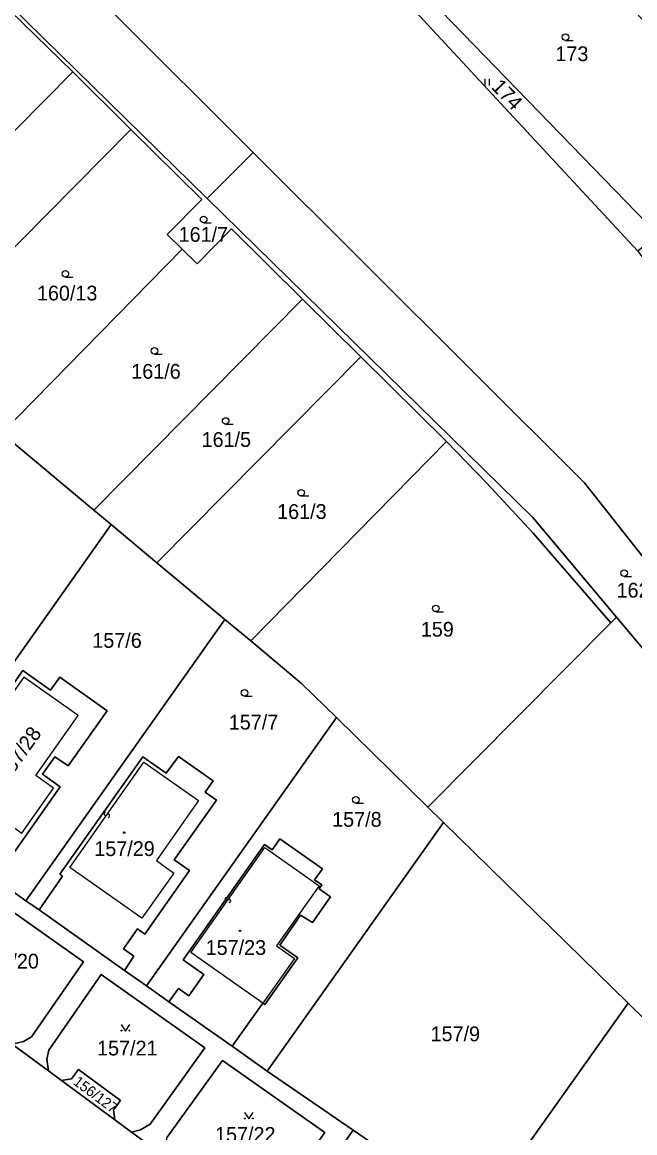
# Model space of a CAD drawing. Extents: x -598233 to -596890, y -1157848 to -1156431.
# Drawn here: x -597503.6 to -597433.2, y -1156823.1 to -1156695.2 of the extents above; entities that cross this region are included whole.
import ezdxf

# ---------------------------------------------------------------- set-up
doc = ezdxf.new("R2010")
doc.units = 0
for name, color, linetype in [('Level 1', 7, 'Continuous'), ('Level 13', 7, 'Continuous'), ('Level 3', 7, 'Continuous'), ('Level 4', 7, 'Continuous'), ('Level 5', 7, 'Continuous'), ('Level 60', 7, 'Continuous')]:
    doc.layers.add(name, color=color, linetype=linetype)

msp = doc.modelspace()

# ---------------------------------------------------------------- linework, layer by layer
at = {"layer": 'Level 1'}
for points in [[(-597589.41, -1156609.52), (-597551.75, -1156641.97), (-597519.29, -1156668.68), (-597509.25, -1156678.1), (-597477.08, -1156710.21)], [(-597546.79, -1156657.12), (-597514.48, -1156683.99), (-597482.37, -1156715.49)], [(-597430.51, -1156719.7), (-597462.93, -1156686.2)], [(-597464.34, -1156687.53), (-597432.83, -1156721.56)], [(-597507.98, -1156691), (-597497.83, -1156700.93)], [(-597497.83, -1156700.93), (-597524.04, -1156727.45)], [(-597497.83, -1156700.93), (-597491.13, -1156707.55)], [(-597491.13, -1156707.55), (-597516.78, -1156733.5)], [(-597485.23, -1156721.34), (-597486.96, -1156719.64), (-597482.98, -1156715.62), (-597491.13, -1156707.55)], [(-597477.08, -1156710.21), (-597482.37, -1156715.49)], [(-597417.47, -1156775.53), (-597438.96, -1156748.25), (-597477.08, -1156710.21)], [(-597435.29, -1156763.7), (-597444.91, -1156752.24), (-597482.37, -1156715.49)], [(-597485.23, -1156721.34), (-597483.51, -1156723.02), (-597479.57, -1156719), (-597471.39, -1156727.1)], [(-597505.99, -1156742.51), (-597485.23, -1156721.34)], [(-597471.39, -1156727.1), (-597495.39, -1156751.37)], [(-597464.69, -1156733.73), (-597471.39, -1156727.1)], [(-597488.14, -1156757.43), (-597464.69, -1156733.73)], [(-597454.85, -1156743.48), (-597464.69, -1156733.73)], [(-597505.99, -1156742.51), (-597495.39, -1156751.37)], [(-597477.35, -1156766.44), (-597454.85, -1156743.48)], [(-597454.85, -1156743.48), (-597450.24, -1156748.22), (-597444.86, -1156754.03), (-597435.95, -1156764.37)], [(-597495.39, -1156751.37), (-597493.42, -1156753.02)], [(-597517.08, -1156786.51), (-597493.42, -1156753.02)], [(-597493.42, -1156753.02), (-597488.14, -1156757.43)], [(-597488.14, -1156757.43), (-597480.33, -1156763.96)], [(-597503.21, -1156796.34), (-597480.33, -1156763.96)], [(-597480.33, -1156763.96), (-597477.35, -1156766.44)], [(-597435.95, -1156764.37), (-597456.98, -1156785.58)], [(-597435.95, -1156764.37), (-597435.29, -1156763.7)], [(-597435.29, -1156763.7), (-597427.67, -1156772.78)], [(-597477.35, -1156766.44), (-597471.5, -1156771.33), (-597467.49, -1156775.26)], [(-597513.32, -1156789.18), (-597510.35, -1156784.9), (-597512.93, -1156783.06), (-597503.58, -1156769.84), (-597500.38, -1156772.1), (-597499.33, -1156770.6), (-597493.86, -1156774.47), (-597498.37, -1156780.81), (-597499.88, -1156779.77), (-597501.32, -1156781.78), (-597499.29, -1156783.24), (-597506.07, -1156792.9), (-597505.3, -1156793.46), (-597505.94, -1156794.41)], [(-597489.34, -1156806.16), (-597467.49, -1156775.26)], [(-597467.49, -1156775.26), (-597456.98, -1156785.58)], [(-597501.7, -1156797.41), (-597498.99, -1156793.52), (-597499.32, -1156793.3), (-597489.75, -1156779.76), (-597487.07, -1156781.66), (-597485.65, -1156779.73), (-597481.67, -1156782.53), (-597482.59, -1156783.84), (-597481.3, -1156784.75), (-597486.16, -1156791.64), (-597484.41, -1156792.88), (-597489.55, -1156800.18), (-597490.38, -1156799.59), (-597492, -1156801.88), (-597490.79, -1156802.73), (-597491.86, -1156804.37)], [(-597456.98, -1156785.58), (-597455.2, -1156787.32)], [(-597475.45, -1156815.96), (-597455.2, -1156787.32)], [(-597433.95, -1156808.15), (-597455.2, -1156787.32)], [(-597486.76, -1156807.98), (-597485.68, -1156806.46), (-597484.46, -1156807.3), (-597482.74, -1156804.85), (-597485.13, -1156803.15), (-597475.78, -1156789.87), (-597474.91, -1156790.47), (-597474.01, -1156789.22), (-597469.11, -1156792.68), (-597470.02, -1156793.95), (-597469.19, -1156794.52), (-597469.49, -1156794.97), (-597468.19, -1156795.89), (-597470.24, -1156798.85), (-597471.64, -1156798), (-597474.02, -1156801.46), (-597471.95, -1156802.91), (-597475.75, -1156808.29), (-597475.96, -1156808.14)], [(-597514.3, -1156805.85), (-597514.52, -1156804.5), (-597514.27, -1156803.47), (-597508.33, -1156795.09), (-597496.6, -1156803.39), (-597502.59, -1156812.02), (-597503.51, -1156812.55), (-597504.78, -1156812.86)], [(-597505.94, -1156794.41), (-597503.21, -1156796.34)], [(-597503.21, -1156796.34), (-597501.7, -1156797.41)], [(-597501.7, -1156797.41), (-597491.86, -1156804.37)], [(-597491.86, -1156804.37), (-597489.34, -1156806.16)], [(-597500.61, -1156815.94), (-597500.81, -1156814.58), (-597500.59, -1156813.54), (-597494.56, -1156804.84), (-597482.65, -1156813.28), (-597488.93, -1156822.05), (-597490.02, -1156822.72), (-597491.07, -1156823)], [(-597489.34, -1156806.16), (-597486.76, -1156807.98)], [(-597486.76, -1156807.98), (-597479.5, -1156813.1)], [(-597475.96, -1156808.14), (-597479.5, -1156813.1)], [(-597465.57, -1156822.75), (-597451.27, -1156832.59), (-597433.95, -1156808.15)], [(-597433.95, -1156808.15), (-597405.33, -1156836.22)], [(-597500.61, -1156815.94), (-597504.78, -1156812.86)], [(-597479.5, -1156813.1), (-597475.45, -1156815.96)], [(-597487.05, -1156825.96), (-597487.16, -1156824.59), (-597486.95, -1156823.57), (-597480.6, -1156814.72), (-597468.83, -1156823.03), (-597475.31, -1156832.16), (-597476.43, -1156832.76), (-597477.49, -1156833.04)], [(-597499.12, -1156817.04), (-597500.61, -1156815.94)], [(-597499.12, -1156817.04), (-597497.97, -1156816.84), (-597497.17, -1156815.76), (-597492.34, -1156819.33), (-597493.13, -1156820.41), (-597493, -1156821.57)], [(-597465.57, -1156822.75), (-597475.45, -1156815.96)], [(-597493, -1156821.57), (-597499.12, -1156817.04)], [(-597491.07, -1156823), (-597493, -1156821.57)], [(-597487.05, -1156825.96), (-597491.07, -1156823)], [(-597473.48, -1156836.01), (-597473.6, -1156834.59), (-597473.3, -1156833.63), (-597465.57, -1156822.75)]]:
    msp.add_lwpolyline(points, dxfattribs=at)
at = {"layer": 'Level 13'}
for centre, start, end in [((-597494.07, -1156786.34), 92.1905, 324.2885), ((-597493.77, -1156786.56), 271.976, 144.566), ((-597480.13, -1156796.16), 92.1998, 324.2978), ((-597479.83, -1156796.38), 271.9854, 144.5754)]:
    msp.add_arc(centre, 0.184, start, end, dxfattribs=at)
at = {"layer": 'Level 3'}
for points in [[(-597511.99, -1156782.71), (-597503.69, -1156788.55), (-597500.05, -1156783.38), (-597502.09, -1156781.93), (-597497.21, -1156775.01), (-597503.45, -1156770.61), (-597511.99, -1156782.71)], [(-597489.87, -1156798.37), (-597498.18, -1156792.5), (-597489.65, -1156780.4), (-597483.36, -1156784.82), (-597488.21, -1156791.7), (-597486.22, -1156793.17), (-597489.87, -1156798.37)], [(-597475.96, -1156808.14), (-597484.24, -1156802.32), (-597475.72, -1156790.23), (-597469.5, -1156794.63), (-597474.38, -1156801.54), (-597472.33, -1156802.99), (-597475.96, -1156808.14)]]:
    msp.add_lwpolyline(points, dxfattribs=at)
at = {"layer": 'Level 5'}
for p, q in [((-597441.14, -1156697.3), (-597440.27, -1156697.3)), ((-597450.39, -1156702.49), (-597450.39, -1156701.73)), ((-597449.89, -1156702.49), (-597449.89, -1156701.73)), ((-597482.77, -1156718.29), (-597481.9, -1156718.29)), ((-597498.68, -1156724.56), (-597497.81, -1156724.56)), ((-597488.43, -1156733.42), (-597487.56, -1156733.42)), ((-597480.24, -1156741.49), (-597479.36, -1156741.49)), ((-597471.56, -1156749.75), (-597470.69, -1156749.75)), ((-597434.41, -1156759.02), (-597433.54, -1156759.02)), ((-597456.07, -1156763.07), (-597455.2, -1156763.07)), ((-597478.07, -1156772.8), (-597477.2, -1156772.8)), ((-597465.27, -1156785.1), (-597464.4, -1156785.1))]:
    msp.add_line(p, q, dxfattribs=at)
for points in [[(-597492.27, -1156810.6), (-597491.77, -1156811.35), (-597491.27, -1156810.6)], [(-597478.07, -1156820.72), (-597477.57, -1156821.47), (-597477.07, -1156820.72)]]:
    msp.add_lwpolyline(points, dxfattribs=at)
for centre, radius in [((-597441.14, -1156696.92), 0.375), ((-597482.77, -1156717.91), 0.375), ((-597498.68, -1156724.18), 0.375), ((-597488.43, -1156733.04), 0.375), ((-597480.24, -1156741.11), 0.375), ((-597471.56, -1156749.37), 0.375), ((-597434.41, -1156758.64), 0.375), ((-597456.07, -1156762.69), 0.375), ((-597478.07, -1156772.42), 0.375), ((-597465.27, -1156784.72), 0.375), ((-597491.91, -1156788.5), 0.09), ((-597491.91, -1156788.5), 0.0521), ((-597478.6, -1156799.81), 0.09), ((-597478.6, -1156799.81), 0.0521), ((-597492.22, -1156811.3), 0.05), ((-597491.32, -1156811.3), 0.05), ((-597478.02, -1156821.42), 0.05), ((-597477.12, -1156821.42), 0.05)]:
    msp.add_circle(centre, radius, dxfattribs=at)
at = {"layer": 'Level 60'}
for points in [[(-597477.08, -1156710.21), (-597482.37, -1156715.49), (-597514.48, -1156683.99), (-597546.79, -1156657.12), (-597554.04, -1156651.09), (-597557.61, -1156648.12), (-597562.8, -1156643.66), (-597566.44, -1156640.53), (-597595.28, -1156615.72), (-597589.41, -1156609.52), (-597551.75, -1156641.97), (-597519.29, -1156668.68), (-597509.25, -1156678.1)], [(-597546.79, -1156657.12), (-597514.48, -1156683.99), (-597482.37, -1156715.49), (-597444.91, -1156752.24), (-597435.29, -1156763.7), (-597435.95, -1156764.37), (-597444.86, -1156754.03), (-597450.24, -1156748.22), (-597454.85, -1156743.48), (-597464.69, -1156733.73), (-597471.39, -1156727.1), (-597479.57, -1156719), (-597483.51, -1156723.02), (-597485.23, -1156721.34), (-597486.96, -1156719.64), (-597482.98, -1156715.62), (-597491.13, -1156707.55), (-597497.83, -1156700.93), (-597507.98, -1156691), (-597518.38, -1156681.41), (-597525.44, -1156675.18), (-597536.11, -1156666.12)], [(-597418.31, -1156709.94), (-597430.51, -1156719.7), (-597462.93, -1156686.2), (-597450.91, -1156674.87)], [(-597430.51, -1156719.7), (-597432.83, -1156721.56), (-597464.34, -1156687.53), (-597462.93, -1156686.2)], [(-597534.12, -1156719.03), (-597507.98, -1156691), (-597497.83, -1156700.93), (-597524.04, -1156727.45), (-597532.68, -1156720.23)], [(-597524.04, -1156727.45), (-597497.83, -1156700.93), (-597491.13, -1156707.55), (-597516.78, -1156733.5), (-597519.59, -1156731.16)], [(-597516.78, -1156733.5), (-597491.13, -1156707.55), (-597482.98, -1156715.62), (-597486.96, -1156719.64), (-597485.23, -1156721.34), (-597505.99, -1156742.51), (-597506.5, -1156742.09)], [(-597384.49, -1156817.41), (-597387.57, -1156820.58), (-597419.12, -1156782.97), (-597427.67, -1156772.78), (-597435.29, -1156763.7), (-597444.91, -1156752.24), (-597482.37, -1156715.49), (-597477.08, -1156710.21), (-597438.96, -1156748.25), (-597417.47, -1156775.53)], [(-597495.39, -1156751.37), (-597505.99, -1156742.51), (-597485.23, -1156721.34), (-597483.51, -1156723.02), (-597479.57, -1156719), (-597471.39, -1156727.1)], [(-597493.42, -1156753.02), (-597495.39, -1156751.37), (-597471.39, -1156727.1), (-597464.69, -1156733.73), (-597488.14, -1156757.43)], [(-597480.33, -1156763.96), (-597488.14, -1156757.43), (-597464.69, -1156733.73), (-597454.85, -1156743.48), (-597477.35, -1156766.44)], [(-597493.42, -1156753.02), (-597517.08, -1156786.51), (-597521.03, -1156783.72), (-597518.34, -1156779.93), (-597517.6, -1156780.44), (-597512.45, -1156773.12), (-597513.31, -1156772.52), (-597511.89, -1156770.52), (-597510.62, -1156771.4), (-597506.65, -1156765.98), (-597516.17, -1156759.24), (-597517.36, -1156760.85), (-597517.8, -1156760.56), (-597527.25, -1156773.63), (-597524.81, -1156775.35), (-597527.52, -1156779.13), (-597530.97, -1156776.69), (-597506.5, -1156742.09), (-597505.99, -1156742.51), (-597495.39, -1156751.37)], [(-597471.5, -1156771.33), (-597477.35, -1156766.44), (-597454.85, -1156743.48), (-597450.24, -1156748.22), (-597444.86, -1156754.03), (-597435.95, -1156764.37), (-597456.98, -1156785.58), (-597467.49, -1156775.26)], [(-597517.08, -1156786.51), (-597493.42, -1156753.02), (-597488.14, -1156757.43), (-597480.33, -1156763.96), (-597503.21, -1156796.34), (-597505.94, -1156794.41), (-597505.3, -1156793.46), (-597506.07, -1156792.9), (-597499.29, -1156783.24), (-597501.32, -1156781.78), (-597499.88, -1156779.77), (-597498.37, -1156780.81), (-597493.86, -1156774.47), (-597499.33, -1156770.6), (-597500.38, -1156772.1), (-597503.58, -1156769.84), (-597512.93, -1156783.06), (-597510.35, -1156784.9), (-597513.32, -1156789.18)], [(-597503.21, -1156796.34), (-597480.33, -1156763.96), (-597477.35, -1156766.44), (-597471.5, -1156771.33), (-597467.49, -1156775.26), (-597489.34, -1156806.16), (-597491.86, -1156804.37), (-597490.79, -1156802.73), (-597492, -1156801.88), (-597490.38, -1156799.59), (-597489.55, -1156800.18), (-597484.41, -1156792.88), (-597486.16, -1156791.64), (-597481.3, -1156784.75), (-597482.59, -1156783.84), (-597481.67, -1156782.53), (-597485.65, -1156779.73), (-597487.07, -1156781.66), (-597489.75, -1156779.76), (-597499.32, -1156793.3), (-597498.99, -1156793.52), (-597501.7, -1156797.41)], [(-597387.57, -1156820.58), (-597392.77, -1156825.92), (-597402.36, -1156834.91), (-597405.33, -1156836.22), (-597433.95, -1156808.15), (-597455.2, -1156787.32), (-597456.98, -1156785.58), (-597435.95, -1156764.37), (-597435.29, -1156763.7), (-597427.67, -1156772.78), (-597431.35, -1156775.77), (-597422.95, -1156786.09), (-597419.12, -1156782.97)], [(-597510.35, -1156784.9), (-597512.93, -1156783.06), (-597503.58, -1156769.84), (-597500.38, -1156772.1), (-597499.33, -1156770.6), (-597493.86, -1156774.47), (-597498.37, -1156780.81), (-597499.88, -1156779.77), (-597501.32, -1156781.78), (-597499.29, -1156783.24), (-597506.07, -1156792.9), (-597505.3, -1156793.46), (-597505.94, -1156794.41), (-597513.32, -1156789.18)], [(-597489.34, -1156806.16), (-597467.49, -1156775.26), (-597456.98, -1156785.58), (-597455.2, -1156787.32), (-597475.45, -1156815.96), (-597479.5, -1156813.1), (-597475.96, -1156808.14), (-597475.75, -1156808.29), (-597471.95, -1156802.91), (-597474.02, -1156801.46), (-597471.64, -1156798), (-597470.24, -1156798.85), (-597468.19, -1156795.89), (-597469.49, -1156794.97), (-597469.19, -1156794.52), (-597470.02, -1156793.95), (-597469.11, -1156792.68), (-597474.01, -1156789.22), (-597474.91, -1156790.47), (-597475.78, -1156789.87), (-597485.13, -1156803.15), (-597482.74, -1156804.85), (-597484.46, -1156807.3), (-597485.68, -1156806.46), (-597486.76, -1156807.98)], [(-597501.7, -1156797.41), (-597498.99, -1156793.52), (-597499.32, -1156793.3), (-597489.75, -1156779.76), (-597487.07, -1156781.66), (-597485.65, -1156779.73), (-597481.67, -1156782.53), (-597482.59, -1156783.84), (-597481.3, -1156784.75), (-597486.16, -1156791.64), (-597484.41, -1156792.88), (-597489.55, -1156800.18), (-597490.38, -1156799.59), (-597492, -1156801.88), (-597490.79, -1156802.73), (-597491.86, -1156804.37)], [(-597475.45, -1156815.96), (-597455.2, -1156787.32), (-597433.95, -1156808.15), (-597451.27, -1156832.59), (-597465.57, -1156822.75)], [(-597486.76, -1156807.98), (-597485.68, -1156806.46), (-597484.46, -1156807.3), (-597482.74, -1156804.85), (-597485.13, -1156803.15), (-597475.78, -1156789.87), (-597474.91, -1156790.47), (-597474.01, -1156789.22), (-597469.11, -1156792.68), (-597470.02, -1156793.95), (-597469.19, -1156794.52), (-597469.49, -1156794.97), (-597468.19, -1156795.89), (-597470.24, -1156798.85), (-597471.64, -1156798), (-597474.02, -1156801.46), (-597471.95, -1156802.91), (-597475.75, -1156808.29), (-597475.96, -1156808.14), (-597479.5, -1156813.1)], [(-597514.52, -1156804.5), (-597514.27, -1156803.47), (-597508.33, -1156795.09), (-597496.6, -1156803.39), (-597502.59, -1156812.02), (-597503.51, -1156812.55), (-597504.78, -1156812.86), (-597506.64, -1156811.48), (-597506.77, -1156810.33), (-597506.04, -1156809.22), (-597510.87, -1156805.65), (-597511.63, -1156806.72), (-597512.85, -1156806.91), (-597514.3, -1156805.85)], [(-597500.81, -1156814.58), (-597500.59, -1156813.54), (-597494.56, -1156804.84), (-597482.65, -1156813.28), (-597488.93, -1156822.05), (-597490.02, -1156822.72), (-597491.07, -1156823), (-597493, -1156821.57), (-597493.13, -1156820.41), (-597492.34, -1156819.33), (-597497.17, -1156815.76), (-597497.97, -1156816.84), (-597499.12, -1156817.04), (-597500.61, -1156815.94)], [(-597475.91, -1156841.69), (-597472.31, -1156836.88), (-597473.48, -1156836.01), (-597473.6, -1156834.59), (-597473.3, -1156833.63), (-597465.57, -1156822.75), (-597451.27, -1156832.59), (-597433.95, -1156808.15), (-597405.33, -1156836.22), (-597412.33, -1156839.29), (-597428.33, -1156842.71), (-597449.9, -1156850.53), (-597450.86, -1156850.88), (-597461.28, -1156854.32), (-597462, -1156854.56), (-597493.6, -1156831.22), (-597476.95, -1156843.31)], [(-597487.16, -1156824.59), (-597486.95, -1156823.57), (-597480.6, -1156814.72), (-597468.83, -1156823.03), (-597475.31, -1156832.16), (-597476.43, -1156832.76), (-597477.49, -1156833.04), (-597479.26, -1156831.73), (-597479.46, -1156830.53), (-597478.67, -1156829.43), (-597483.49, -1156825.86), (-597484.27, -1156826.91), (-597485.46, -1156827.13), (-597487.05, -1156825.96)], [(-597493, -1156821.57), (-597499.12, -1156817.04), (-597497.97, -1156816.84), (-597497.17, -1156815.76), (-597492.34, -1156819.33), (-597493.13, -1156820.41)]]:
    msp.add_lwpolyline(points, close=True, dxfattribs=at)
for points in [[(-597464.34, -1156687.53), (-597432.83, -1156721.56), (-597418.1, -1156740.81), (-597404.89, -1156758.07), (-597415.67, -1156766.84), (-597417.12, -1156768.4), (-597417.82, -1156769.72), (-597418.22, -1156771.17), (-597418.3, -1156772.66), (-597418.04, -1156774.14), (-597417.47, -1156775.53), (-597438.96, -1156748.25), (-597477.08, -1156710.21), (-597509.25, -1156678.1)], [(-597487.05, -1156825.96), (-597491.07, -1156823), (-597490.02, -1156822.72), (-597488.93, -1156822.05), (-597482.65, -1156813.28), (-597494.56, -1156804.84), (-597500.59, -1156813.54), (-597500.81, -1156814.58), (-597500.61, -1156815.94), (-597504.78, -1156812.86), (-597503.51, -1156812.55), (-597502.59, -1156812.02), (-597496.6, -1156803.39), (-597508.33, -1156795.09)], [(-597505.94, -1156794.41), (-597503.21, -1156796.34), (-597501.7, -1156797.41), (-597491.86, -1156804.37), (-597489.34, -1156806.16), (-597486.76, -1156807.98), (-597479.5, -1156813.1), (-597475.45, -1156815.96), (-597465.57, -1156822.75), (-597473.3, -1156833.63)], [(-597504.78, -1156812.86), (-597500.61, -1156815.94), (-597499.12, -1156817.04), (-597493, -1156821.57), (-597491.07, -1156823), (-597487.05, -1156825.96), (-597485.46, -1156827.13), (-597479.26, -1156831.73), (-597477.49, -1156833.04), (-597473.48, -1156836.01), (-597472.31, -1156836.88), (-597475.91, -1156841.69), (-597493.13, -1156828.95), (-597494.87, -1156828.01), (-597496.9, -1156827.5), (-597498.32, -1156827.53), (-597499.92, -1156827.88), (-597507.6, -1156823.12)], [(-597475.31, -1156832.16), (-597468.83, -1156823.03), (-597480.6, -1156814.72), (-597486.95, -1156823.57)]]:
    msp.add_lwpolyline(points, dxfattribs=at)

# ---------------------------------------------------------------- texts
at = {"layer": 'Level 4'}
for s, p in [('173', (-597442.31, -1156699.69)), ('161/7', (-597485.65, -1156720.49)), ('160/13', (-597501.95, -1156727.24)), ('161/6', (-597491.1, -1156736.25)), ('161/5', (-597483.01, -1156744.1)), ('161/3', (-597474.32, -1156752.39)), ('162', (-597435.28, -1156761.45)), ('159', (-597457.79, -1156765.94)), ('157/6', (-597495.58, -1156767.23)), ('157/7', (-597479.88, -1156776.64)), ('157/8', (-597467.99, -1156787.83)), ('157/29', (-597495.35, -1156791.2)), ('157/23', (-597482.54, -1156802.58)), ('157/20', (-597508.68, -1156804.15)), ('157/9', (-597456.67, -1156812.52)), ('157/21', (-597495.03, -1156814.16)), ('157/22', (-597481.46, -1156824.1))]:
    msp.add_text(s, height=1.7, dxfattribs=at).set_placement(p)
for s, height, rotation, p in [('174', 1.7, 313.7155, (-597449.78, -1156702.74)), ('157/28', 1.7, 54.7861, (-597505.35, -1156782.76)), ('156/127', 1.2, 323.1, (-597497.87, -1156817.4))]:
    msp.add_text(s, height=height, rotation=rotation, dxfattribs=at).set_placement(p)

doc.saveas('drawing.dxf')
